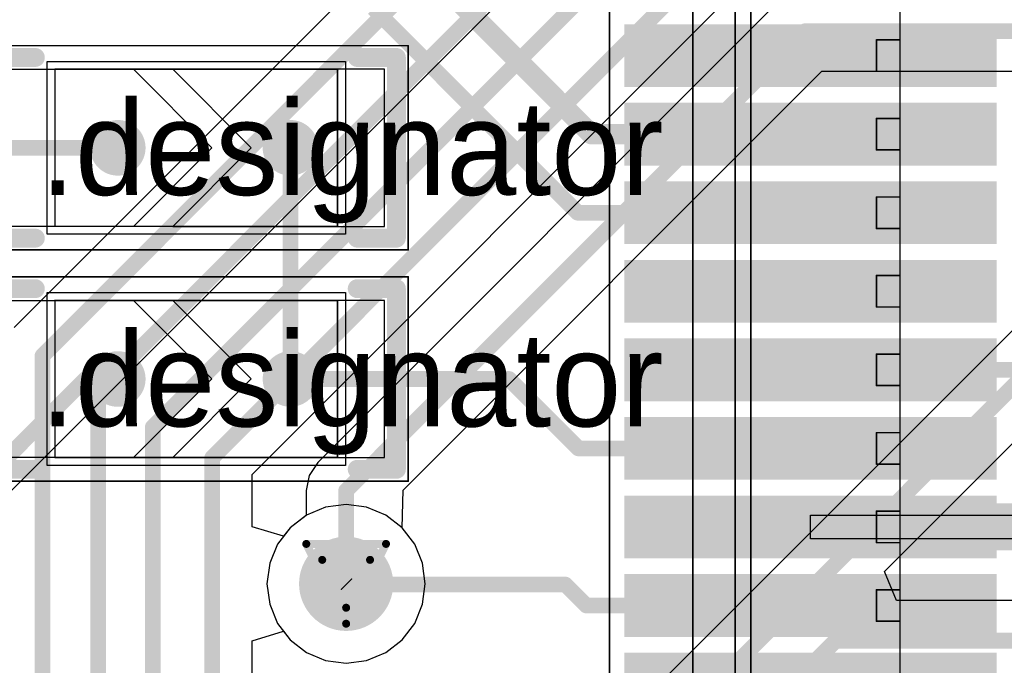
# Model space of a CAD drawing. Header units: millimetres. Extents: x 138 to 555, y 26 to 334.
# Tile 280 of 656: x 216.91 to 223.19, y 217.38 to 221.49. Entities that reach past the tile are written whole.
import ezdxf

# ---------------------------------------------------------------- set-up
doc = ezdxf.new("R2010")
doc.units = ezdxf.units.MM
for name, color, linetype in [('BottomLayer', 5, 'Continuous'), ('DrillDrawing', 1, 'Continuous'), ('Mechanical20', 56, 'Continuous'), ('Mechanical27', 56, 'Continuous'), ('MidLayer1', 16, 'Continuous'), ('MidLayer2', 76, 'Continuous'), ('MidLayer3', 90, 'Continuous'), ('MidLayer4', 156, 'Continuous'), ('MultiLayer', 9, 'Continuous'), ('TopLayer', 1, 'Continuous'), ('TopOverlay', 2, 'Continuous'), ('TopPaste', 8, 'Continuous'), ('TopSolder', 216, 'Continuous'), ('ViaHoleLayer', 16, 'Continuous')]:
    doc.layers.add(name, color=color, linetype=linetype)

# ---------------------------------------------------------------- blocks, each defined once
blk = doc.blocks.new('SOLDER_BRIDGE_R0603_0R_600')
at = {"layer": 'Mechanical20', "const_width": 0.01}
for points in [[(-1.35, 0.65), (-0.2, 0.65)], [(-1.35, -0.65), (-1.35, 0.65)], [(-0.2, 0.65), (1.35, 0.65)], [(1.35, -0.65), (1.35, 0.65)], [(-1.35, -0.65), (1.35, -0.65)]]:
    blk.add_lwpolyline(points, dxfattribs=at)
at = {"layer": 'Mechanical20', "const_width": 0.005}
for points in [[(-1.3525, 0.65, 1), (-1.3475, 0.65, 1)], [(-1.3525, 0.65, 1), (-1.3475, 0.65, 1)], [(-0.2025, 0.65, 1), (-0.1975, 0.65, 1)], [(-0.2025, 0.65, 1), (-0.1975, 0.65, 1)], [(1.3475, 0.65, 1), (1.3525, 0.65, 1)], [(1.3475, 0.65, 1), (1.3525, 0.65, 1)], [(-1.3525, -0.65, 1), (-1.3475, -0.65, 1)], [(-1.3525, -0.65, 1), (-1.3475, -0.65, 1)], [(1.3475, -0.65, 1), (1.3525, -0.65, 1)], [(1.3475, -0.65, 1), (1.3525, -0.65, 1)]]:
    blk.add_lwpolyline(points, format="xyb", close=True, dxfattribs=at)
at = {"layer": 'Mechanical27', "const_width": 0.01}
for points in [[(-0.9, -0.5), (-0.9, 0.5)], [(-0.9, 0.5), (0.9, 0.5)], [(0.9, -0.5), (0.9, 0.5)], [(-0.9, -0.5), (0.9, -0.5)]]:
    blk.add_lwpolyline(points, dxfattribs=at)
at = {"layer": 'Mechanical27', "const_width": 0.005}
for points in [[(-0.9025, 0.5, 1), (-0.8975, 0.5, 1)], [(-0.9025, 0.5, 1), (-0.8975, 0.5, 1)], [(0.8975, 0.5, 1), (0.9025, 0.5, 1)], [(0.8975, 0.5, 1), (0.9025, 0.5, 1)], [(-0.9025, -0.5, 1), (-0.8975, -0.5, 1)], [(-0.9025, -0.5, 1), (-0.8975, -0.5, 1)], [(0.8975, -0.5, 1), (0.9025, -0.5, 1)], [(0.8975, -0.5, 1), (0.9025, -0.5, 1)]]:
    blk.add_lwpolyline(points, format="xyb", close=True, dxfattribs=at)
at = {"layer": 'TopLayer'}
for p, q in [((-1.2, -0.5), (-1.2, 0.5)), ((-1.2, 0.5), (-0.4, 0.5)), ((-0.4, 0.5), (0.1, 0)), ((-0.15, 0.5), (-0.15, 0.5)), ((-0.15, 0.5), (0.35, 0)), ((1.2, 0.5), (-0.15, 0.5)), ((1.2, -0.5), (1.2, 0.5)), ((0.1, 0), (-0.4, -0.5)), ((0.35, 0), (-0.15, -0.5)), ((-1.2, -0.5), (-1.2, -0.5)), ((-0.4, -0.5), (-1.2, -0.5)), ((-0.15, -0.5), (1.2, -0.5))]:
    blk.add_line(p, q, dxfattribs=at)
at = {"layer": 'TopLayer', "const_width": 0.127}
for points in [[(-0.5635, 0, 1), (-0.4365, 0, 1)], [(0.5365, 0, 1), (0.6635, 0, 1)]]:
    blk.add_lwpolyline(points, format="xyb", close=True, dxfattribs=at)
at = {"layer": 'TopOverlay', "const_width": 0.12}
for points in [[(-1.275, 0.575), (-1.025, 0.575)], [(-1.275, 0.175), (-1.275, 0.575)], [(1.025, 0.575), (1.275, 0.575)], [(1.275, -0.575), (1.275, 0.575)], [(-1.275, -0.575), (-1.275, 0.175)], [(-1.275, -0.575), (-1.025, -0.575)], [(1.025, -0.575), (1.275, -0.575)]]:
    blk.add_lwpolyline(points, dxfattribs=at)
at = {"layer": 'TopOverlay', "const_width": 0.06}
for points in [[(-1.305, 0.575, 1), (-1.245, 0.575, 1)], [(-1.305, 0.575, 1), (-1.245, 0.575, 1)], [(-1.055, 0.575, 1), (-0.995, 0.575, 1)], [(0.995, 0.575, 1), (1.055, 0.575, 1)], [(1.245, 0.575, 1), (1.305, 0.575, 1)], [(1.245, 0.575, 1), (1.305, 0.575, 1)], [(-1.305, 0.175, 1), (-1.245, 0.175, 1)], [(-1.305, 0.175, 1), (-1.245, 0.175, 1)], [(-1.305, -0.575, 1), (-1.245, -0.575, 1)], [(-1.305, -0.575, 1), (-1.245, -0.575, 1)], [(-1.055, -0.575, 1), (-0.995, -0.575, 1)], [(0.995, -0.575, 1), (1.055, -0.575, 1)], [(1.245, -0.575, 1), (1.305, -0.575, 1)], [(1.245, -0.575, 1), (1.305, -0.575, 1)]]:
    blk.add_lwpolyline(points, format="xyb", close=True, dxfattribs=at)
at = {"layer": 'TopPaste', "const_width": 0.127}
for points in [[(-0.5635, 0, 1), (-0.4365, 0, 1)], [(0.5365, 0, 1), (0.6635, 0, 1)]]:
    blk.add_lwpolyline(points, format="xyb", close=True, dxfattribs=at)
at = {"layer": 'TopSolder'}
for p, q in [((-0.95, 0.55), (-0.95, 0.55)), ((-0.95, 0.55), (0.95, 0.55)), ((-0.95, -0.55), (-0.95, 0.55)), ((0.95, 0.55), (0.95, -0.55)), ((0.95, -0.55), (-0.95, -0.55))]:
    blk.add_line(p, q, dxfattribs=at)
at = {"layer": 'TopSolder', "const_width": 0.177}
for points in [[(-0.5885, 0, 1), (-0.4115, 0, 1)], [(0.5115, 0, 1), (0.6885, 0, 1)]]:
    blk.add_lwpolyline(points, format="xyb", close=True, dxfattribs=at)
blk = doc.blocks.new('SOLDER_BRIDGE_R0603_0R_609')
at = {"layer": 'Mechanical20', "const_width": 0.01}
for points in [[(-1.35, 0.65), (-0.2, 0.65)], [(-1.35, -0.65), (-1.35, 0.65)], [(-0.2, 0.65), (1.35, 0.65)], [(1.35, -0.65), (1.35, 0.65)], [(-1.35, -0.65), (1.35, -0.65)]]:
    blk.add_lwpolyline(points, dxfattribs=at)
at = {"layer": 'Mechanical20', "const_width": 0.005}
for points in [[(-1.3525, 0.65, 1), (-1.3475, 0.65, 1)], [(-1.3525, 0.65, 1), (-1.3475, 0.65, 1)], [(-0.2025, 0.65, 1), (-0.1975, 0.65, 1)], [(-0.2025, 0.65, 1), (-0.1975, 0.65, 1)], [(1.3475, 0.65, 1), (1.3525, 0.65, 1)], [(1.3475, 0.65, 1), (1.3525, 0.65, 1)], [(-1.3525, -0.65, 1), (-1.3475, -0.65, 1)], [(-1.3525, -0.65, 1), (-1.3475, -0.65, 1)], [(1.3475, -0.65, 1), (1.3525, -0.65, 1)], [(1.3475, -0.65, 1), (1.3525, -0.65, 1)]]:
    blk.add_lwpolyline(points, format="xyb", close=True, dxfattribs=at)
at = {"layer": 'Mechanical27', "const_width": 0.01}
for points in [[(-0.9, -0.5), (-0.9, 0.5)], [(-0.9, 0.5), (0.9, 0.5)], [(0.9, -0.5), (0.9, 0.5)], [(-0.9, -0.5), (0.9, -0.5)]]:
    blk.add_lwpolyline(points, dxfattribs=at)
at = {"layer": 'Mechanical27', "const_width": 0.005}
for points in [[(-0.9025, 0.5, 1), (-0.8975, 0.5, 1)], [(-0.9025, 0.5, 1), (-0.8975, 0.5, 1)], [(0.8975, 0.5, 1), (0.9025, 0.5, 1)], [(0.8975, 0.5, 1), (0.9025, 0.5, 1)], [(-0.9025, -0.5, 1), (-0.8975, -0.5, 1)], [(-0.9025, -0.5, 1), (-0.8975, -0.5, 1)], [(0.8975, -0.5, 1), (0.9025, -0.5, 1)], [(0.8975, -0.5, 1), (0.9025, -0.5, 1)]]:
    blk.add_lwpolyline(points, format="xyb", close=True, dxfattribs=at)
at = {"layer": 'TopLayer'}
for p, q in [((-1.2, -0.5), (-1.2, 0.5)), ((-1.2, 0.5), (-0.4, 0.5)), ((-0.4, 0.5), (0.1, 0)), ((-0.15, 0.5), (-0.15, 0.5)), ((-0.15, 0.5), (0.35, 0)), ((1.2, 0.5), (-0.15, 0.5)), ((1.2, -0.5), (1.2, 0.5)), ((0.1, 0), (-0.4, -0.5)), ((0.35, 0), (-0.15, -0.5)), ((-1.2, -0.5), (-1.2, -0.5)), ((-0.4, -0.5), (-1.2, -0.5)), ((-0.15, -0.5), (1.2, -0.5))]:
    blk.add_line(p, q, dxfattribs=at)
at = {"layer": 'TopLayer', "const_width": 0.127}
for points in [[(-0.5635, 0, 1), (-0.4365, 0, 1)], [(0.5365, 0, 1), (0.6635, 0, 1)]]:
    blk.add_lwpolyline(points, format="xyb", close=True, dxfattribs=at)
at = {"layer": 'TopOverlay', "const_width": 0.12}
for points in [[(-1.275, 0.575), (-1.025, 0.575)], [(-1.275, 0.175), (-1.275, 0.575)], [(1.025, 0.575), (1.275, 0.575)], [(1.275, -0.575), (1.275, 0.575)], [(-1.275, -0.575), (-1.275, 0.175)], [(-1.275, -0.575), (-1.025, -0.575)], [(1.025, -0.575), (1.275, -0.575)]]:
    blk.add_lwpolyline(points, dxfattribs=at)
at = {"layer": 'TopOverlay', "const_width": 0.06}
for points in [[(-1.305, 0.575, 1), (-1.245, 0.575, 1)], [(-1.305, 0.575, 1), (-1.245, 0.575, 1)], [(-1.055, 0.575, 1), (-0.995, 0.575, 1)], [(0.995, 0.575, 1), (1.055, 0.575, 1)], [(1.245, 0.575, 1), (1.305, 0.575, 1)], [(1.245, 0.575, 1), (1.305, 0.575, 1)], [(-1.305, 0.175, 1), (-1.245, 0.175, 1)], [(-1.305, 0.175, 1), (-1.245, 0.175, 1)], [(-1.305, -0.575, 1), (-1.245, -0.575, 1)], [(-1.305, -0.575, 1), (-1.245, -0.575, 1)], [(-1.055, -0.575, 1), (-0.995, -0.575, 1)], [(0.995, -0.575, 1), (1.055, -0.575, 1)], [(1.245, -0.575, 1), (1.305, -0.575, 1)], [(1.245, -0.575, 1), (1.305, -0.575, 1)]]:
    blk.add_lwpolyline(points, format="xyb", close=True, dxfattribs=at)
at = {"layer": 'TopPaste', "const_width": 0.127}
for points in [[(-0.5635, 0, 1), (-0.4365, 0, 1)], [(0.5365, 0, 1), (0.6635, 0, 1)]]:
    blk.add_lwpolyline(points, format="xyb", close=True, dxfattribs=at)
at = {"layer": 'TopSolder'}
for p, q in [((-0.95, 0.55), (-0.95, 0.55)), ((-0.95, 0.55), (0.95, 0.55)), ((-0.95, -0.55), (-0.95, 0.55)), ((0.95, 0.55), (0.95, -0.55)), ((0.95, -0.55), (-0.95, -0.55))]:
    blk.add_line(p, q, dxfattribs=at)
at = {"layer": 'TopSolder', "const_width": 0.177}
for points in [[(-0.5885, 0, 1), (-0.4115, 0, 1)], [(0.5115, 0, 1), (0.6885, 0, 1)]]:
    blk.add_lwpolyline(points, format="xyb", close=True, dxfattribs=at)
blk = doc.blocks.new('CON_SAMTEC_QSH_060_01_L_D_A_808')
at = {"layer": 'Mechanical20', "const_width": 0.01}
blk.add_lwpolyline([(20.85, -4.15), (-20.85, -4.15)], dxfattribs=at)
at = {"layer": 'Mechanical27', "const_width": 0.01}
for points in [[(18, -2.3), (2, -2.3)], [(4.35, -2.3), (4.15, -2.3)], [(4.15, -2.45), (4.15, -2.3)], [(4.35, -2.45), (4.35, -2.3)], [(4.85, -2.3), (4.65, -2.3)], [(4.65, -2.45), (4.65, -2.3)], [(4.85, -2.45), (4.85, -2.3)], [(5.35, -2.3), (5.15, -2.3)], [(5.15, -2.45), (5.15, -2.3)], [(5.35, -2.45), (5.35, -2.3)], [(5.85, -2.3), (5.65, -2.3)], [(5.65, -2.45), (5.65, -2.3)], [(5.85, -2.45), (5.85, -2.3)], [(6.35, -2.3), (6.15, -2.3)], [(6.15, -2.45), (6.15, -2.3)], [(6.35, -2.45), (6.35, -2.3)], [(6.85, -2.3), (6.65, -2.3)], [(6.65, -2.45), (6.65, -2.3)], [(6.85, -2.45), (6.85, -2.3)], [(7.35, -2.3), (7.15, -2.3)], [(7.15, -2.45), (7.15, -2.3)], [(7.35, -2.45), (7.35, -2.3)], [(7.85, -2.3), (7.65, -2.3)], [(7.65, -2.45), (7.65, -2.3)], [(7.85, -2.45), (7.85, -2.3)], [(4.35, -2.45), (4.15, -2.45)], [(4.85, -2.45), (4.65, -2.45)], [(5.35, -2.45), (5.15, -2.45)], [(5.85, -2.45), (5.65, -2.45)], [(6.35, -2.45), (6.15, -2.45)], [(6.85, -2.45), (6.65, -2.45)], [(7.35, -2.45), (7.15, -2.45)], [(7.85, -2.45), (7.65, -2.45)], [(20.35, -3.25), (-20.35, -3.25)], [(20.45, -3.35), (-20.45, -3.35)], [(20.635, -3.62), (-20.635, -3.62)]]:
    blk.add_lwpolyline(points, dxfattribs=at)
at = {"layer": 'Mechanical27', "const_width": 0.005}
for points in [[(4.1475, -2.3, 1), (4.1525, -2.3, 1)], [(4.1475, -2.3, 1), (4.1525, -2.3, 1)], [(4.3475, -2.3, 1), (4.3525, -2.3, 1)], [(4.3475, -2.3, 1), (4.3525, -2.3, 1)], [(4.6475, -2.3, 1), (4.6525, -2.3, 1)], [(4.6475, -2.3, 1), (4.6525, -2.3, 1)], [(4.8475, -2.3, 1), (4.8525, -2.3, 1)], [(4.8475, -2.3, 1), (4.8525, -2.3, 1)], [(5.1475, -2.3, 1), (5.1525, -2.3, 1)], [(5.1475, -2.3, 1), (5.1525, -2.3, 1)], [(5.3475, -2.3, 1), (5.3525, -2.3, 1)], [(5.3475, -2.3, 1), (5.3525, -2.3, 1)], [(5.6475, -2.3, 1), (5.6525, -2.3, 1)], [(5.6475, -2.3, 1), (5.6525, -2.3, 1)], [(5.8475, -2.3, 1), (5.8525, -2.3, 1)], [(5.8475, -2.3, 1), (5.8525, -2.3, 1)], [(6.1475, -2.3, 1), (6.1525, -2.3, 1)], [(6.1475, -2.3, 1), (6.1525, -2.3, 1)], [(6.3475, -2.3, 1), (6.3525, -2.3, 1)], [(6.3475, -2.3, 1), (6.3525, -2.3, 1)], [(6.6475, -2.3, 1), (6.6525, -2.3, 1)], [(6.6475, -2.3, 1), (6.6525, -2.3, 1)], [(6.8475, -2.3, 1), (6.8525, -2.3, 1)], [(6.8475, -2.3, 1), (6.8525, -2.3, 1)], [(7.1475, -2.3, 1), (7.1525, -2.3, 1)], [(7.1475, -2.3, 1), (7.1525, -2.3, 1)], [(7.3475, -2.3, 1), (7.3525, -2.3, 1)], [(7.3475, -2.3, 1), (7.3525, -2.3, 1)], [(7.6475, -2.3, 1), (7.6525, -2.3, 1)], [(7.6475, -2.3, 1), (7.6525, -2.3, 1)], [(7.8475, -2.3, 1), (7.8525, -2.3, 1)], [(7.8475, -2.3, 1), (7.8525, -2.3, 1)], [(4.1475, -2.45, 1), (4.1525, -2.45, 1)], [(4.1475, -2.45, 1), (4.1525, -2.45, 1)], [(4.3475, -2.45, 1), (4.3525, -2.45, 1)], [(4.3475, -2.45, 1), (4.3525, -2.45, 1)], [(4.6475, -2.45, 1), (4.6525, -2.45, 1)], [(4.6475, -2.45, 1), (4.6525, -2.45, 1)], [(4.8475, -2.45, 1), (4.8525, -2.45, 1)], [(4.8475, -2.45, 1), (4.8525, -2.45, 1)], [(5.1475, -2.45, 1), (5.1525, -2.45, 1)], [(5.1475, -2.45, 1), (5.1525, -2.45, 1)], [(5.3475, -2.45, 1), (5.3525, -2.45, 1)], [(5.3475, -2.45, 1), (5.3525, -2.45, 1)], [(5.6475, -2.45, 1), (5.6525, -2.45, 1)], [(5.6475, -2.45, 1), (5.6525, -2.45, 1)], [(5.8475, -2.45, 1), (5.8525, -2.45, 1)], [(5.8475, -2.45, 1), (5.8525, -2.45, 1)], [(6.1475, -2.45, 1), (6.1525, -2.45, 1)], [(6.1475, -2.45, 1), (6.1525, -2.45, 1)], [(6.3475, -2.45, 1), (6.3525, -2.45, 1)], [(6.3475, -2.45, 1), (6.3525, -2.45, 1)], [(6.6475, -2.45, 1), (6.6525, -2.45, 1)], [(6.6475, -2.45, 1), (6.6525, -2.45, 1)], [(6.8475, -2.45, 1), (6.8525, -2.45, 1)], [(6.8475, -2.45, 1), (6.8525, -2.45, 1)], [(7.1475, -2.45, 1), (7.1525, -2.45, 1)], [(7.1475, -2.45, 1), (7.1525, -2.45, 1)], [(7.3475, -2.45, 1), (7.3525, -2.45, 1)], [(7.3475, -2.45, 1), (7.3525, -2.45, 1)], [(7.6475, -2.45, 1), (7.6525, -2.45, 1)], [(7.6475, -2.45, 1), (7.6525, -2.45, 1)], [(7.8475, -2.45, 1), (7.8525, -2.45, 1)], [(7.8475, -2.45, 1), (7.8525, -2.45, 1)]]:
    blk.add_lwpolyline(points, format="xyb", close=True, dxfattribs=at)
at = {"layer": 'TopLayer'}
for points in [[(4.4, -4.005), (4.4, -1.735), (4.1, -4.005), (4.1, -1.735)], [(4.9, -4.005), (4.9, -1.735), (4.6, -4.005), (4.6, -1.735)], [(5.4, -4.005), (5.4, -1.735), (5.1, -4.005), (5.1, -1.735)], [(5.9, -4.005), (5.9, -1.735), (5.6, -4.005), (5.6, -1.735)], [(6.4, -4.005), (6.4, -1.735), (6.1, -4.005), (6.1, -1.735)], [(6.9, -4.005), (6.9, -1.735), (6.6, -4.005), (6.6, -1.735)], [(7.4, -4.005), (7.4, -1.735), (7.1, -4.005), (7.1, -1.735)], [(7.9, -4.005), (7.9, -1.735), (7.6, -4.005), (7.6, -1.735)], [(8.4, -4.005), (8.4, -1.735), (8.1, -4.005), (8.1, -1.735)]]:
    blk.add_solid(points, dxfattribs=at)
at = {"layer": 'TopPaste'}
for points in [[(4.4, -4.005), (4.4, -1.735), (4.1, -4.005), (4.1, -1.735)], [(4.9, -4.005), (4.9, -1.735), (4.6, -4.005), (4.6, -1.735)], [(5.4, -4.005), (5.4, -1.735), (5.1, -4.005), (5.1, -1.735)], [(5.9, -4.005), (5.9, -1.735), (5.6, -4.005), (5.6, -1.735)], [(6.4, -4.005), (6.4, -1.735), (6.1, -4.005), (6.1, -1.735)], [(6.9, -4.005), (6.9, -1.735), (6.6, -4.005), (6.6, -1.735)], [(7.4, -4.005), (7.4, -1.735), (7.1, -4.005), (7.1, -1.735)], [(7.9, -4.005), (7.9, -1.735), (7.6, -4.005), (7.6, -1.735)], [(8.4, -4.005), (8.4, -1.735), (8.1, -4.005), (8.1, -1.735)]]:
    blk.add_solid(points, dxfattribs=at)
at = {"layer": 'TopSolder'}
for points in [[(4.45, -4.055), (4.45, -1.685), (4.05, -4.055), (4.05, -1.685)], [(4.95, -4.055), (4.95, -1.685), (4.55, -4.055), (4.55, -1.685)], [(5.45, -4.055), (5.45, -1.685), (5.05, -4.055), (5.05, -1.685)], [(5.95, -4.055), (5.95, -1.685), (5.55, -4.055), (5.55, -1.685)], [(6.45, -4.055), (6.45, -1.685), (6.05, -4.055), (6.05, -1.685)], [(6.95, -4.055), (6.95, -1.685), (6.55, -4.055), (6.55, -1.685)], [(7.45, -4.055), (7.45, -1.685), (7.05, -4.055), (7.05, -1.685)], [(7.95, -4.055), (7.95, -1.685), (7.55, -4.055), (7.55, -1.685)], [(8.45, -4.055), (8.45, -1.685), (8.05, -4.055), (8.05, -1.685)]]:
    blk.add_solid(points, dxfattribs=at)

msp = doc.modelspace()

# ---------------------------------------------------------------- linework, layer by layer
at = {"layer": 'BottomLayer'}
for p, q in [((221.4001, 224.0489), (216.8777, 219.5266)), ((218.3942, 218.592), (221.9677, 222.1654)), ((221.7371, 221.5934), (218.8122, 218.6685)), ((219.3566, 218.492), (222.0229, 221.1583)), ((222.0229, 221.1583), (253.1264, 221.1583)), ((224.2895, 220.5618), (220.4252, 216.6975)), ((222.4218, 217.9731), (224.5753, 220.1267)), ((218.8122, 218.6685), (218.7569, 218.5858)), ((218.3942, 218.259), (218.3942, 218.592)), ((218.7569, 218.5858), (218.7375, 218.4883)), ((218.7375, 218.4883), (218.7375, 218.33)), ((219.349, 218.252), (219.3566, 218.492)), ((218.7375, 218.33), (218.6358, 218.252)), ((218.5942, 218.1978), (218.3942, 218.259)), ((218.6358, 218.252), (218.5942, 218.1978)), ((219.4292, 218.1475), (219.349, 218.252)), ((219.4795, 218.0259), (219.4292, 218.1475)), ((219.4967, 217.8954), (219.4795, 218.0259)), ((222.4984, 217.7884), (222.4218, 217.9731)), ((219.4795, 217.7648), (219.4967, 217.8954)), ((223.6275, 217.7884), (222.4984, 217.7884)), ((219.4292, 217.6432), (219.4795, 217.7648)), ((218.3942, 217.5318), (218.5942, 217.593)), ((218.5942, 217.593), (218.6358, 217.5388)), ((219.349, 217.5388), (219.4292, 217.6432)), ((218.3942, 216.4906), (218.3942, 217.5318)), ((218.6358, 217.5388), (218.7403, 217.4586)), ((219.2446, 217.4586), (219.349, 217.5388)), ((218.7403, 217.4586), (218.8619, 217.4082)), ((219.1229, 217.4082), (219.2446, 217.4586)), ((218.8619, 217.4082), (218.9924, 217.3911)), ((218.9924, 217.3911), (219.1229, 217.4082))]:
    msp.add_line(p, q, dxfattribs=at)
at = {"layer": 'BottomLayer', "const_width": 0.1}
for points in [[(217.058, 219.3464), (221.5803, 223.8687)], [(217.4135, 219.1273), (221.6888, 223.4027)], [(217.7613, 218.894), (221.8185, 222.9512)], [(218.1393, 218.6975), (221.8621, 222.4203)], [(218.9924, 218.4883), (221.9173, 221.4132)], [(221.9173, 221.4132), (253.1264, 221.4132)], [(220.5308, 216.4426), (224.4698, 220.3816)], [(217.058, 215.696), (217.058, 219.3464)], [(217.4135, 216.1053), (217.4135, 219.1273)], [(217.7613, 216.2987), (217.7613, 218.894)], [(218.1393, 216.385), (218.1393, 218.6975)], [(218.9924, 217.8954), (218.9924, 218.4883)], [(220.2961, 215.7189), (222.1107, 217.5335)], [(222.1107, 217.5335), (223.7331, 217.5335)]]:
    msp.add_lwpolyline(points, dxfattribs=at)
at = {"layer": 'BottomLayer'}
for points, const_width in [([(221.8923, 221.4132, 1), (221.9423, 221.4132, 1)], 0.05), ([(221.8923, 221.4132, 1), (221.9423, 221.4132, 1)], 0.05), ([(217.033, 219.3464, 1), (217.083, 219.3464, 1)], 0.05), ([(217.033, 219.3464, 1), (217.083, 219.3464, 1)], 0.05), ([(217.3885, 219.1273, 1), (217.4385, 219.1273, 1)], 0.05), ([(217.3885, 219.1273, 1), (217.4385, 219.1273, 1)], 0.05), ([(217.7363, 218.894, 1), (217.7863, 218.894, 1)], 0.05), ([(217.7363, 218.894, 1), (217.7863, 218.894, 1)], 0.05), ([(218.1143, 218.6975, 1), (218.1643, 218.6975, 1)], 0.05), ([(218.1143, 218.6975, 1), (218.1643, 218.6975, 1)], 0.05), ([(218.9674, 218.4883, 1), (219.0174, 218.4883, 1)], 0.05), ([(218.9674, 218.4883, 1), (219.0174, 218.4883, 1)], 0.05), ([(218.8424, 217.8954, 1), (219.1424, 217.8954, 1)], 0.3), ([(218.9674, 217.8954, 1), (219.0174, 217.8954, 1)], 0.05), ([(222.0857, 217.5335, 1), (222.1357, 217.5335, 1)], 0.05), ([(222.0857, 217.5335, 1), (222.1357, 217.5335, 1)], 0.05)]:
    msp.add_lwpolyline(points, format="xyb", close=True, dxfattribs=dict(at, const_width=const_width))
at = {"layer": 'DrillDrawing', "const_width": 0.0508}
for points in [[(218.7384, 218.1494), (219.2464, 218.1494)], [(218.7384, 218.1494), (218.9924, 217.6414)], [(218.9924, 217.6414), (219.2464, 218.1494)], [(218.84, 218.0478), (219.1448, 218.0478)], [(218.84, 218.0478), (218.9924, 217.743)], [(218.9924, 217.743), (219.1448, 218.0478)]]:
    msp.add_lwpolyline(points, dxfattribs=at)
at = {"layer": 'DrillDrawing', "const_width": 0.0254}
for points in [[(218.7257, 218.1494, 1), (218.7511, 218.1494, 1)], [(218.7257, 218.1494, 1), (218.7511, 218.1494, 1)], [(219.2337, 218.1494, 1), (219.2591, 218.1494, 1)], [(219.2337, 218.1494, 1), (219.2591, 218.1494, 1)], [(218.8273, 218.0478, 1), (218.8527, 218.0478, 1)], [(218.8273, 218.0478, 1), (218.8527, 218.0478, 1)], [(219.1321, 218.0478, 1), (219.1575, 218.0478, 1)], [(219.1321, 218.0478, 1), (219.1575, 218.0478, 1)], [(218.9797, 217.743, 1), (219.0051, 217.743, 1)], [(218.9797, 217.743, 1), (219.0051, 217.743, 1)], [(218.9797, 217.6414, 1), (219.0051, 217.6414, 1)], [(218.9797, 217.6414, 1), (219.0051, 217.6414, 1)]]:
    msp.add_lwpolyline(points, format="xyb", close=True, dxfattribs=at)
at = {"layer": 'MidLayer1'}
msp.add_line((224.4009, 226.0302), (216.269, 217.8983), dxfattribs=at)
at = {"layer": 'MidLayer1', "const_width": 0.3}
msp.add_lwpolyline([(218.8424, 217.8954, 1), (219.1424, 217.8954, 1)], format="xyb", close=True, dxfattribs=at)
at = {"layer": 'MidLayer2'}
for p, q in [((218.9924, 218.3997), (218.8619, 218.3825)), ((219.1229, 218.3825), (218.9924, 218.3997)), ((218.8619, 218.3825), (218.7403, 218.3321)), ((219.2446, 218.3321), (219.1229, 218.3825)), ((218.7403, 218.3321), (218.6358, 218.252)), ((219.349, 218.252), (219.2446, 218.3321)), ((218.6358, 218.252), (218.5557, 218.1475)), ((219.4292, 218.1475), (219.349, 218.252)), ((218.5557, 218.1475), (218.5053, 218.0259)), ((219.4795, 218.0259), (219.4292, 218.1475)), ((218.5053, 218.0259), (218.4881, 217.8954)), ((219.4967, 217.8954), (219.4795, 218.0259)), ((218.4881, 217.8954), (218.5053, 217.7648)), ((219.4795, 217.7648), (219.4967, 217.8954)), ((218.5053, 217.7648), (218.5557, 217.6432)), ((219.4292, 217.6432), (219.4795, 217.7648)), ((218.5557, 217.6432), (218.6358, 217.5388)), ((219.349, 217.5388), (219.4292, 217.6432)), ((218.6358, 217.5388), (218.7403, 217.4586)), ((219.2446, 217.4586), (219.349, 217.5388)), ((218.7403, 217.4586), (218.8619, 217.4082)), ((219.1229, 217.4082), (219.2446, 217.4586)), ((218.8619, 217.4082), (218.9924, 217.3911)), ((218.9924, 217.3911), (219.1229, 217.4082))]:
    msp.add_line(p, q, dxfattribs=at)
at = {"layer": 'MidLayer2', "const_width": 0.3}
msp.add_lwpolyline([(218.8424, 217.8954, 1), (219.1424, 217.8954, 1)], format="xyb", close=True, dxfattribs=at)
at = {"layer": 'MidLayer3'}
for p, q in [((218.9924, 218.3997), (218.8619, 218.3825)), ((219.1229, 218.3825), (218.9924, 218.3997)), ((218.8619, 218.3825), (218.7403, 218.3321)), ((219.2446, 218.3321), (219.1229, 218.3825)), ((218.7403, 218.3321), (218.6358, 218.252)), ((219.349, 218.252), (219.2446, 218.3321)), ((218.6358, 218.252), (218.5557, 218.1475)), ((219.4292, 218.1475), (219.349, 218.252)), ((218.5557, 218.1475), (218.5053, 218.0259)), ((219.4795, 218.0259), (219.4292, 218.1475)), ((218.5053, 218.0259), (218.4881, 217.8954)), ((219.4967, 217.8954), (219.4795, 218.0259)), ((218.4881, 217.8954), (218.5053, 217.7648)), ((219.4795, 217.7648), (219.4967, 217.8954)), ((218.5053, 217.7648), (218.5557, 217.6432)), ((219.4292, 217.6432), (219.4795, 217.7648)), ((218.5557, 217.6432), (218.6358, 217.5388)), ((219.349, 217.5388), (219.4292, 217.6432)), ((218.6358, 217.5388), (218.7403, 217.4586)), ((219.2446, 217.4586), (219.349, 217.5388)), ((218.7403, 217.4586), (218.8619, 217.4082)), ((219.1229, 217.4082), (219.2446, 217.4586)), ((218.8619, 217.4082), (218.9924, 217.3911)), ((218.9924, 217.3911), (219.1229, 217.4082))]:
    msp.add_line(p, q, dxfattribs=at)
at = {"layer": 'MidLayer3', "const_width": 0.3}
msp.add_lwpolyline([(218.8424, 217.8954, 1), (219.1424, 217.8954, 1)], format="xyb", close=True, dxfattribs=at)
at = {"layer": 'MidLayer4'}
for p, q in [((218.9924, 218.3997), (218.8619, 218.3825)), ((219.1229, 218.3825), (218.9924, 218.3997)), ((218.8619, 218.3825), (218.7403, 218.3321)), ((219.2446, 218.3321), (219.1229, 218.3825)), ((218.7403, 218.3321), (218.6358, 218.252)), ((219.349, 218.252), (219.2446, 218.3321)), ((218.6358, 218.252), (218.5557, 218.1475)), ((219.4292, 218.1475), (219.349, 218.252)), ((218.5557, 218.1475), (218.5053, 218.0259)), ((219.4795, 218.0259), (219.4292, 218.1475)), ((218.5053, 218.0259), (218.4881, 217.8954)), ((219.4967, 217.8954), (219.4795, 218.0259)), ((218.4881, 217.8954), (218.5053, 217.7648)), ((219.4795, 217.7648), (219.4967, 217.8954)), ((218.5053, 217.7648), (218.5557, 217.6432)), ((219.4292, 217.6432), (219.4795, 217.7648)), ((218.5557, 217.6432), (218.6358, 217.5388)), ((219.349, 217.5388), (219.4292, 217.6432)), ((218.6358, 217.5388), (218.7403, 217.4586)), ((219.2446, 217.4586), (219.349, 217.5388)), ((218.7403, 217.4586), (218.8619, 217.4082)), ((219.1229, 217.4082), (219.2446, 217.4586)), ((218.8619, 217.4082), (218.9924, 217.3911)), ((218.9924, 217.3911), (219.1229, 217.4082))]:
    msp.add_line(p, q, dxfattribs=at)
at = {"layer": 'MidLayer4', "const_width": 0.3}
msp.add_lwpolyline([(218.8424, 217.8954, 1), (219.1424, 217.8954, 1)], format="xyb", close=True, dxfattribs=at)
at = {"layer": 'MultiLayer', "const_width": 0.3}
msp.add_lwpolyline([(218.8424, 217.8954, 1), (219.1424, 217.8954, 1)], format="xyb", close=True, dxfattribs=at)
at = {"layer": 'TopLayer'}
for p, q in [((221.9505, 218.1824), (221.9505, 218.3324)), ((221.9505, 218.3324), (223.2355, 218.3324)), ((223.2355, 218.1824), (221.9505, 218.1824))]:
    msp.add_line(p, q, dxfattribs=at)
for points, const_width in [([(218.8068, 222.5052), (220.5546, 220.7574)], 0.13), ([(219.1662, 221.5588), (220.4677, 220.2574)], 0.1), ([(220.5546, 220.7574), (221.9505, 220.7574)], 0.13), ([(216.5281, 220.6706), (217.5377, 220.6706)], 0.1), ([(218.6378, 219.1991), (218.6378, 220.6706)], 0.1), ([(220.4677, 220.2574), (221.9505, 220.2574)], 0.1), ([(221.9505, 219.2574), (223.3001, 219.2574)], 0.1), ([(216.4595, 218.3263), (217.3322, 219.1991)], 0.1), ([(217.3322, 219.1991), (217.5378, 219.1991)], 0.1), ([(218.6378, 219.1991), (220.0299, 219.1991)], 0.1), ([(220.0299, 219.1991), (220.4716, 218.7574)], 0.1), ([(220.4716, 218.7574), (221.9505, 218.7574)], 0.1), ([(221.9505, 218.2574), (223.7233, 218.2574)], 0.3), ([(218.9924, 217.8954), (218.9974, 217.8904)], 0.1), ([(218.9974, 217.8904), (220.3892, 217.8904)], 0.1), ([(220.3892, 217.8904), (220.5222, 217.7574)], 0.1), ([(220.5222, 217.7574), (221.9505, 217.7574)], 0.1)]:
    msp.add_lwpolyline(points, dxfattribs=dict(at, const_width=const_width))
for points, const_width in [([(220.5221, 220.7574, 1), (220.5871, 220.7574, 1)], 0.065), ([(220.5221, 220.7574, 1), (220.5871, 220.7574, 1)], 0.065), ([(221.918, 220.7574, 1), (221.983, 220.7574, 1)], 0.065), ([(217.5127, 220.6706, 1), (217.5627, 220.6706, 1)], 0.05), ([(218.6128, 220.6706, 1), (218.6628, 220.6706, 1)], 0.05), ([(220.4427, 220.2574, 1), (220.4927, 220.2574, 1)], 0.05), ([(220.4427, 220.2574, 1), (220.4927, 220.2574, 1)], 0.05), ([(221.9255, 220.2574, 1), (221.9755, 220.2574, 1)], 0.05), ([(221.9255, 219.2574, 1), (221.9755, 219.2574, 1)], 0.05), ([(217.3072, 219.1991, 1), (217.3572, 219.1991, 1)], 0.05), ([(217.3072, 219.1991, 1), (217.3572, 219.1991, 1)], 0.05), ([(217.5128, 219.1991, 1), (217.5628, 219.1991, 1)], 0.05), ([(218.6128, 219.1991, 1), (218.6628, 219.1991, 1)], 0.05), ([(218.6128, 219.1991, 1), (218.6628, 219.1991, 1)], 0.05), ([(220.0049, 219.1991, 1), (220.0549, 219.1991, 1)], 0.05), ([(220.0049, 219.1991, 1), (220.0549, 219.1991, 1)], 0.05), ([(220.4466, 218.7574, 1), (220.4966, 218.7574, 1)], 0.05), ([(220.4466, 218.7574, 1), (220.4966, 218.7574, 1)], 0.05), ([(221.9255, 218.7574, 1), (221.9755, 218.7574, 1)], 0.05), ([(221.8755, 218.2574, 1), (222.0255, 218.2574, 1)], 0.15), ([(218.8424, 217.8954, 1), (219.1424, 217.8954, 1)], 0.3), ([(218.9674, 217.8954, 1), (219.0174, 217.8954, 1)], 0.05), ([(218.9724, 217.8904, 1), (219.0224, 217.8904, 1)], 0.05), ([(218.9724, 217.8904, 1), (219.0224, 217.8904, 1)], 0.05), ([(220.3642, 217.8904, 1), (220.4142, 217.8904, 1)], 0.05), ([(220.3642, 217.8904, 1), (220.4142, 217.8904, 1)], 0.05), ([(220.4972, 217.7574, 1), (220.5472, 217.7574, 1)], 0.05), ([(220.4972, 217.7574, 1), (220.5472, 217.7574, 1)], 0.05), ([(221.9255, 217.7574, 1), (221.9755, 217.7574, 1)], 0.05)]:
    msp.add_lwpolyline(points, format="xyb", close=True, dxfattribs=dict(at, const_width=const_width))
at = {"layer": 'ViaHoleLayer', "const_width": 0.15}
msp.add_lwpolyline([(218.9174, 217.8954, 1), (219.0674, 217.8954, 1)], format="xyb", close=True, dxfattribs=at)

# ---------------------------------------------------------------- block references
for name, p, rotation in [('CON_SAMTEC_QSH_060_01_L_D_A_808', (224.8205, 225.5074), 270), ('SOLDER_BRIDGE_R0603_0R_600', (218.0378, 220.6706), 360), ('SOLDER_BRIDGE_R0603_0R_609', (218.0378, 219.1991), 360)]:
    msp.add_blockref(name, p, dxfattribs=dict(rotation=rotation))

# ---------------------------------------------------------------- texts
at = {"layer": 'Mechanical27'}
for p in [(217.043, 220.3704), (217.043, 218.8972)]:
    msp.add_text('.designator', height=0.599999, dxfattribs=at).set_placement(p)

doc.saveas('drawing.dxf')
